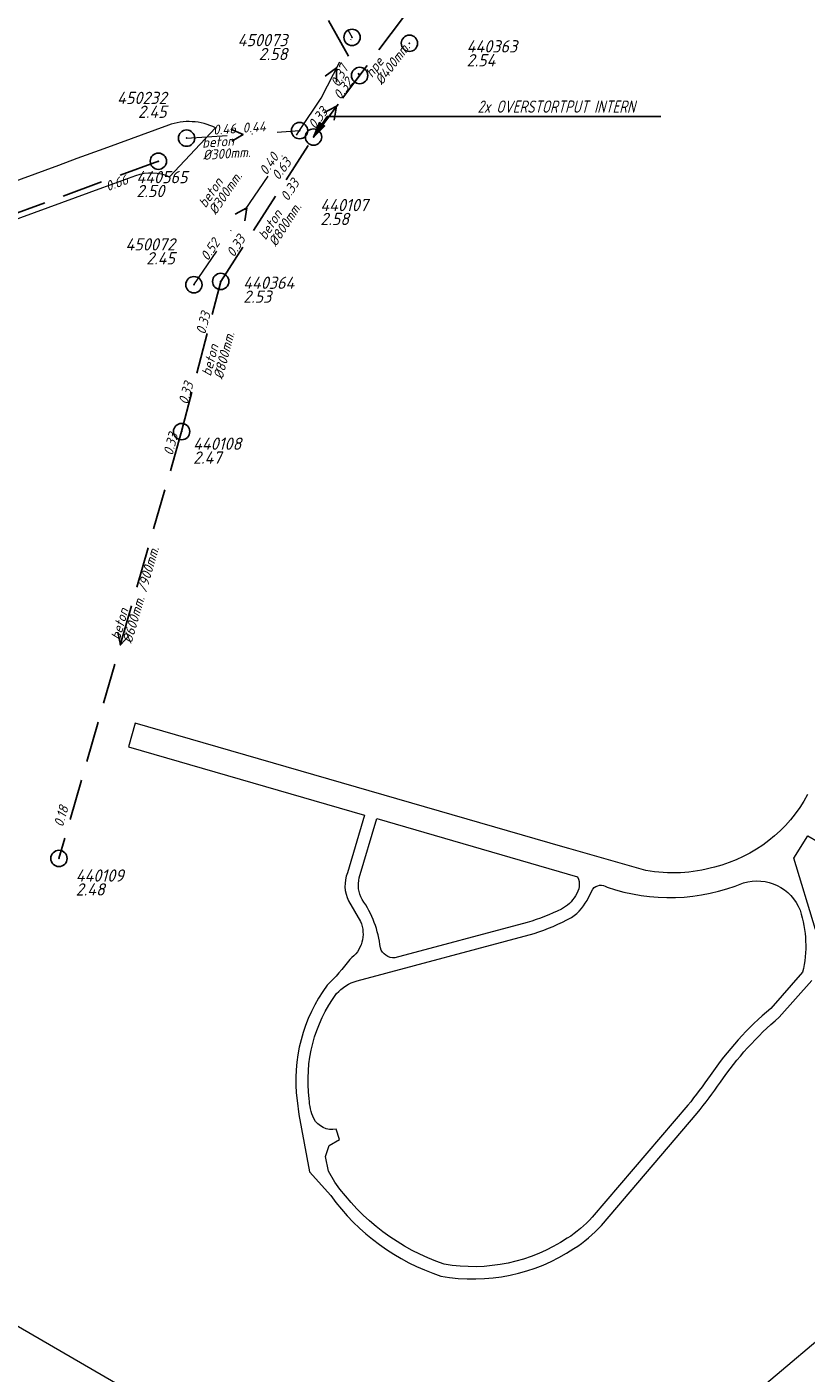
# Model space of a CAD drawing. Extents: x 148869 to 161638, y 453607 to 469810.
# Tile 468 of 656: x 155505 to 155601, y 463579 to 463744. Entities that reach past the tile are written whole.
import ezdxf
from ezdxf.enums import TextEntityAlignment as Align

# ---------------------------------------------------------------- set-up
doc = ezdxf.new("R2010")
doc.units = 0
doc.header["$PDMODE"] = 32
doc.header["$PDSIZE"] = 2
doc.linetypes.add('RI-HWA', pattern=[7.4, 5, -2.4])
doc.linetypes.add('RI-VWA', pattern=[11, 5, -3, 0, -3])
doc.layers.get('0').update_dxf_attribs({"linetype": 'CONTINUOUS'})
for name, color, linetype in [('B-OI-AANPIJLING-niet meenemen', 252, 'CONTINUOUS'), ('B-OI-RI-BIJZONDERDERHEDEN-T18-niet meenemen', 252, 'CONTINUOUS'), ('B-OI-RI-BOB-T18-niet meenemen', 252, 'CONTINUOUS'), ('B-OI-RI-DIAMETER-T18-niet meenemen', 252, 'CONTINUOUS'), ('B-OI-RI-HWA-PUTDEKSELHOOGTE-T25-niet meenemen', 252, 'CONTINUOUS'), ('B-OI-RI-HWA-PUTNUMMER-T25-niet meenemen', 252, 'CONTINUOUS'), ('B-OI-RI-HWA_TRANSPORTLEIDING-G-niet meenemen', 252, 'RI-HWA'), ('B-OI-RI-MATERIAAL-T18-niet meenemen', 252, 'CONTINUOUS'), ('B-OI-RI-STROOMRICHTING-S-niet meenemen', 252, 'CONTINUOUS'), ('B-OI-RI-VWA_PUTDEKSELHOOGTE-T25-niet meenemen', 252, 'CONTINUOUS'), ('gs dwa', 252, 'CONTINUOUS'), ('gs rwa', 252, 'CONTINUOUS')]:
    doc.layers.add(name, color=color, linetype=linetype)
for name, color, linetype, lineweight in [('B-OI-RI-VWA_TRANSPORTLEIDING-G-niet meenemen', 252, 'RI-VWA', 18), ('B-RO-VH-VERHARDING_HALFVERHARDING_GRIND-GV', 251, 'CONTINUOUS', 18), ('B-RO-VH-VERHARDING_STRAATBAKSTEEN-GV', 251, 'CONTINUOUS', 18)]:
    doc.layers.add(name, color=color, linetype=linetype, lineweight=lineweight)
doc.styles.add('iso15', font='ISO.shx', dxfattribs={"oblique": 15})
doc.styles.add('NLCS-ISO-M750_CURSIEF', font='NLCS-ISO.ttf', dxfattribs={"oblique": 15})

# ---------------------------------------------------------------- blocks, each defined once
blk = doc.blocks.new('ACMAP_ANN_TEMPLATE_diam')
at = {"color": 0, "linetype": 'ByBlock', "style": 'iso15', "oblique": 15}
blk.add_attdef('diam', (0.5, -1.3), '', height=1.2, dxfattribs=at)
blk = doc.blocks.new('ACMAP_ANN_TEMPLATE_hoogte')
at = {"color": 0, "linetype": 'ByBlock', "style": 'iso15', "oblique": 15}
blk.add_attdef('h', (7, -1.3), '', height=1.2, dxfattribs=at)
blk = doc.blocks.new('ACMAP_ANN_TEMPLATE_mat')
at = {"color": 0, "linetype": 'ByBlock', "style": 'iso15', "oblique": 15}
blk.add_attdef('mat', (0.5, 0.2), '', height=1.2, dxfattribs=at)
blk = doc.blocks.new('ACMAP_ANN_TEMPLATE_nap-l')
at = {"color": 0, "linetype": 'ByBlock', "style": 'iso15', "oblique": 15}
blk.add_attdef('nap-l', (3.3, 0.2), '', height=1.2, dxfattribs=at)
blk = doc.blocks.new('ACMAP_ANN_TEMPLATE_nap-r')
at = {"color": 0, "linetype": 'ByBlock', "style": 'iso15', "oblique": 15}
blk.add_attdef('nap-r', text='', height=1.2, dxfattribs=at).set_placement((-4.1, 0.2), align=Align.RIGHT)
blk = doc.blocks.new('ACMAP_ANN_TEMPLATE_puth-dwa')
at = {"color": 0, "linetype": 'ByBlock', "style": 'iso15', "oblique": 15}
blk.add_attdef('puth-dwa', text='', height=1.5, dxfattribs=at).set_placement((2.7, 1), align=Align.RIGHT)
blk = doc.blocks.new('ACMAP_ANN_TEMPLATE_putnr-dwa')
at = {"color": 0, "linetype": 'ByBlock', "style": 'iso15', "oblique": 15}
blk.add_attdef('putnr-dwa', text='', height=1.5, dxfattribs=at).set_placement((2.7, 2.7), align=Align.RIGHT)
blk = doc.blocks.new('ACMAP_ANN_TEMPLATE_puth-rwa')
at = {"color": 0, "linetype": 'ByBlock', "style": 'iso15', "oblique": 15}
blk.add_attdef('puth-rwa', (-2.7, -4.4), '', height=1.5, dxfattribs=at)
blk = doc.blocks.new('ACMAP_ANN_TEMPLATE_putnr-rwa')
at = {"color": 0, "linetype": 'ByBlock', "style": 'iso15', "oblique": 15}
blk.add_attdef('putnr-rwa', (-2.7, -2.7), '', height=1.5, dxfattribs=at)

msp = doc.modelspace()

# ---------------------------------------------------------------- linework, layer by layer
at = {"layer": 'B-OI-AANPIJLING-niet meenemen', "flags": 128}
msp.add_lwpolyline([(155540.56, 463730.13), (155541.92, 463731.47), (155541.29, 463731.9), (155540.56, 463730.13), (155541.39, 463731.83), (155541.5, 463731.76), (155540.56, 463730.13), (155541.71, 463731.62), (155541.82, 463731.54), (155540.56, 463730.13), (155542.24, 463732.64), (155583.07, 463732.64)], dxfattribs=at)
at = {"layer": 'B-OI-RI-HWA_TRANSPORTLEIDING-G-niet meenemen'}
for p, q in [((155509.62, 463802.37), (155546.2, 463737.66)), ((155578.2, 463780.3), (155540.56, 463730.13)), ((155540.56, 463730.13), (155546.2, 463737.66)), ((155529.2, 463712.45), (155540.56, 463730.13)), ((155521.58, 463727.17), (155456.1, 463703.17)), ((155524.42, 463694.07), (155529.2, 463712.45)), ((155524.42, 463694.07), (155509.41, 463641.82))]:
    msp.add_line(p, q, dxfattribs=at)
at = {"layer": 'B-OI-RI-STROOMRICHTING-S-niet meenemen'}
for points in [[(155541.99, 463737.57), (155543.39, 463738.61), (155543.38, 463736.86)], [(155541.82, 463733.11), (155543.38, 463733.9), (155543.07, 463732.18)], [(155530.45, 463731.08), (155531.94, 463730.45), (155530.55, 463729.64)], [(155530.98, 463720.7), (155532.39, 463721.48), (155532.16, 463719.89)], [(155516.62, 463669.53), (155516.92, 463667.95), (155518, 463669.13)]]:
    msp.add_lwpolyline(points, dxfattribs=at)
at = {"layer": 'B-OI-RI-VWA_TRANSPORTLEIDING-G-niet meenemen'}
for p, q in [((155512.01, 463801.22), (155545.27, 463742.33)), ((155541.5, 463734.89), (155545.27, 463742.33)), ((155538.85, 463730.91), (155541.5, 463734.89)), ((155525.02, 463729.99), (155538.85, 463730.91)), ((155525.92, 463712.05), (155538.85, 463730.91))]:
    msp.add_line(p, q, dxfattribs=at)
at = {"layer": 'B-RO-VH-VERHARDING_HALFVERHARDING_GRIND-GV', "flags": 128}
for points in [[(155581.23, 463640.34), (155571.79, 463643.03), (155571.05, 463643.24), (155518.74, 463658.38), (155517.93, 463655.49), (155546.8, 463647.13), (155544.72, 463640.06)], [(155546.16, 463639.44), (155548.29, 463646.7)], [(155548.29, 463646.7), (155572.88, 463639.59)], [(155606.66, 463628.85), (155614.39, 463623.81), (155615.04, 463624.83), (155604.72, 463631.39), (155602.01, 463633.14), (155599.32, 463641.85), (155601.07, 463644.6), (155602.3, 463643.85)], [(155574.21, 463637.06), (155574.75, 463638.08)], [(155544.85, 463636.63), (155546.31, 463634.12)], [(155566.72, 463634), (155550.51, 463629.64)], [(155545.89, 463626.83), (155567.55, 463632.64)], [(155600.41, 463627.88), (155596.51, 463623.47)], [(155597.56, 463622.39), (155601.54, 463626.89)], [(155538.55, 463612.21), (155538.75, 463610.46), (155540.05, 463603.46), (155542.66, 463600.56)], [(155586.36, 463611.6), (155574.66, 463597.9)], [(155575.79, 463596.91), (155587.51, 463610.64)], [(155543.17, 463602.21), (155542.41, 463603.53), (155542.03, 463605.33), (155542.49, 463606.69), (155543.73, 463607.42), (155543.32, 463608.68)]]:
    msp.add_lwpolyline(points, dxfattribs=at)
at = {"layer": 'B-RO-VH-VERHARDING_HALFVERHARDING_GRIND-GV'}
for points in [[(155601.03, 463649.66, -0.212469), (155589.63, 463640.76)], [(155589.63, 463640.76, -0.113628), (155581.23, 463640.34)], [(155544.72, 463640.06, 0.219708), (155544.85, 463636.63)], [(155546.51, 463636.81, -0.199507), (155546.16, 463639.44)], [(155572.88, 463639.59, -0.285064), (155572.6, 463637.26)], [(155593.18, 463638.83, -0.39105), (155600.11, 463635.47)], [(155572.6, 463637.26, -0.154312), (155570.89, 463635.63)], [(155574.75, 463638.08, -0.397864), (155576.48, 463638.31)], [(155576.48, 463638.31, 0.183538), (155593.18, 463638.83)], [(155548.74, 463630.88, 0.126603), (155546.51, 463636.81)], [(155570.89, 463635.63, -0.044865), (155566.72, 463634)], [(155572.12, 463634.6, 0.143142), (155574.21, 463637.06)], [(155546.31, 463634.12, -0.35412), (155544.99, 463629.47)], [(155567.55, 463632.64, 0.048127), (155572.12, 463634.6)], [(155600.11, 463635.47, -0.138111), (155600.41, 463627.88)], [(155550.51, 463629.64, -0.334625), (155548.74, 463630.88)], [(155544.99, 463629.47, -0.041239), (155542.23, 463626.29)], [(155542.23, 463626.29, 0.193354), (155538.55, 463612.21)], [(155543.38, 463625.27, -0.143651), (155545.89, 463626.83)], [(155540.04, 463612.4, -0.193829), (155543.38, 463625.27)], [(155596.51, 463623.47, 0.066967), (155589.11, 463615.27)], [(155590.35, 463614.42, -0.067714), (155597.56, 463622.39)], [(155589.11, 463615.27, -0.018265), (155586.36, 463611.6)], [(155587.51, 463610.64, 0.018297), (155590.35, 463614.42)], [(155540.6, 463609.98, -0.105236), (155540.04, 463612.4)], [(155543.32, 463608.68, -0.330558), (155540.6, 463609.98)], [(155556.53, 463592.16, -0.15953), (155543.17, 463602.21)], [(155542.66, 463600.56, 0.158654), (155556.15, 463590.7)], [(155574.66, 463597.9, -0.070517), (155571.61, 463595.33)], [(155572.43, 463594.07, 0.070454), (155575.79, 463596.91)], [(155571.61, 463595.33, -0.193019), (155556.53, 463592.16)], [(155556.15, 463590.7, 0.194143), (155572.43, 463594.07)]]:
    msp.add_lwpolyline(points, format="xyb", dxfattribs=at)
at = {"layer": 'B-RO-VH-VERHARDING_STRAATBAKSTEEN-GV', "flags": 128}
for points in [[(155522.8, 463731.57), (155514.88, 463728.68), (155511.6, 463727.48), (155509.35, 463726.65), (155498.52, 463722.7), (155497.22, 463722.22), (155486.4, 463718.27), (155485.06, 463717.79), (155474.28, 463713.83), (155472.94, 463713.35)], [(155522.94, 463725.26), (155528.58, 463731.26)], [(155472.94, 463713.35), (155462.17, 463709.39), (155461.64, 463709.18), (155463.18, 463705.08), (155463.62, 463705.24), (155486.64, 463713.68), (155487.97, 463714.16), (155514.76, 463723.94), (155518.82, 463725.43)], [(155645.09, 463619.01), (155630.03, 463606.32), (155609.66, 463589.09), (155604.87, 463585.04), (155595.21, 463576.89), (155598.64, 463573.16), (155599.71, 463574.05), (155618.02, 463589.44), (155624.99, 463595.34), (155629.97, 463599.56), (155642.4, 463610), (155647.84, 463614.56)], [(155530.23, 463569.5), (155503.2, 463585.21), (155500.23, 463579.97), (155513.5, 463572.27), (155513.68, 463571.62), (155526.89, 463563.9)]]:
    msp.add_lwpolyline(points, dxfattribs=at)
at = {"layer": 'B-RO-VH-VERHARDING_STRAATBAKSTEEN-GV'}
for points in [[(155528.58, 463731.26, 0.204868), (155522.8, 463731.57)], [(155518.82, 463725.43, -0.203731), (155522.94, 463725.26)]]:
    msp.add_lwpolyline(points, format="xyb", dxfattribs=at)
at = {"layer": 'gs dwa'}
for p in [(155545.27, 463742.33), (155545.27, 463742.33), (155552.3, 463741.6), (155538.85, 463730.91), (155538.85, 463730.91), (155525.02, 463729.99), (155525.02, 463729.99), (155540.56, 463730.13), (155525.92, 463712.05), (155525.92, 463712.05)]:
    msp.add_point(p, dxfattribs=at)
at = {"layer": 'gs rwa'}
for p in [(155546.2, 463737.66), (155540.56, 463730.13), (155521.58, 463727.17), (155529.2, 463712.45), (155524.42, 463694.07), (155509.41, 463641.82)]:
    msp.add_point(p, dxfattribs=at)

# ---------------------------------------------------------------- block references
at = {"layer": 'B-OI-RI-BOB-T18-niet meenemen'}
ref = msp.add_blockref('ACMAP_ANN_TEMPLATE_nap-r', (155546.93, 463742.16), dxfattribs=dict(at, rotation=63.09701516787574))
ref.add_attrib('nap-r', '0.37', dxfattribs={"layer": '0', "color": 0, "linetype": 'ByBlock', "height": 1.2, "rotation": 63.097, "style": 'NLCS-ISO-M750_CURSIEF', "oblique": 15}).set_placement((155544.89, 463738.59), align=Align.RIGHT)
ref = msp.add_blockref('ACMAP_ANN_TEMPLATE_nap-r', (155548.07, 463739.94), dxfattribs=dict(at, rotation=53.18856865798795))
ref.add_attrib('nap-r', '0.32', dxfattribs={"layer": '0', "color": 0, "linetype": 'ByBlock', "height": 1.2, "rotation": 53.1886, "style": 'NLCS-ISO-M750_CURSIEF', "oblique": 15}).set_placement((155545.46, 463736.78), align=Align.RIGHT)
ref = msp.add_blockref('ACMAP_ANN_TEMPLATE_nap-l', (155538.95, 463728.24), dxfattribs=dict(at, rotation=53.18856865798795))
ref.add_attrib('nap-l', '0.33', (155540.76, 463731), dxfattribs={"layer": '0', "color": 0, "linetype": 'ByBlock', "height": 1.2, "rotation": 53.1886, "style": 'NLCS-ISO-M750_CURSIEF', "oblique": 15})
ref = msp.add_blockref('ACMAP_ANN_TEMPLATE_nap-l', (155525.02, 463729.99), dxfattribs=dict(at, rotation=3.789873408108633))
ref.add_attrib('nap-l', '0.46', (155528.3, 463730.41), dxfattribs={"layer": '0', "color": 0, "linetype": 'ByBlock', "height": 1.2, "rotation": 3.7899, "style": 'NLCS-ISO-M750_CURSIEF', "oblique": 15})
ref = msp.add_blockref('ACMAP_ANN_TEMPLATE_nap-r', (155538.85, 463730.91), dxfattribs=dict(at, rotation=3.789873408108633))
ref.add_attrib('nap-r', '0.44', dxfattribs={"layer": '0', "color": 0, "linetype": 'ByBlock', "height": 1.2, "rotation": 3.7899, "style": 'NLCS-ISO-M750_CURSIEF', "oblique": 15}).set_placement((155534.75, 463730.84), align=Align.RIGHT)
ref = msp.add_blockref('ACMAP_ANN_TEMPLATE_nap-r', (155538.85, 463730.91), dxfattribs=dict(at, rotation=55.56632449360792))
ref.add_attrib('nap-r', '0.40', dxfattribs={"layer": '0', "color": 0, "linetype": 'ByBlock', "height": 1.2, "rotation": 55.5663, "style": 'NLCS-ISO-M750_CURSIEF', "oblique": 15}).set_placement((155536.37, 463727.64), align=Align.RIGHT)
ref = msp.add_blockref('ACMAP_ANN_TEMPLATE_nap-r', (155540.56, 463730.13), dxfattribs=dict(at, rotation=53.12096718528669))
ref.add_attrib('nap-r', '0.63', dxfattribs={"layer": '0', "color": 0, "linetype": 'ByBlock', "height": 1.2, "rotation": 53.121, "style": 'NLCS-ISO-M750_CURSIEF', "oblique": 15}).set_placement((155537.94, 463726.97), align=Align.RIGHT)
ref = msp.add_blockref('ACMAP_ANN_TEMPLATE_nap-l', (155512.35, 463722.15), dxfattribs=dict(at, rotation=20.12586524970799))
ref.add_attrib('nap-l', '0.66', (155515.38, 463723.48), dxfattribs={"layer": '0', "color": 0, "linetype": 'ByBlock', "height": 1.2, "rotation": 20.1259, "style": 'NLCS-ISO-M750_CURSIEF', "oblique": 15})
ref = msp.add_blockref('ACMAP_ANN_TEMPLATE_nap-r', (155541.28, 463727.83), dxfattribs=dict(at, rotation=57.28705479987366))
ref.add_attrib('nap-r', '0.33', dxfattribs={"layer": '0', "color": 0, "linetype": 'ByBlock', "height": 1.2, "rotation": 57.2871, "style": 'NLCS-ISO-M750_CURSIEF', "oblique": 15}).set_placement((155538.9, 463724.49), align=Align.RIGHT)
ref = msp.add_blockref('ACMAP_ANN_TEMPLATE_nap-l', (155525.92, 463712.05), dxfattribs=dict(at, rotation=55.56632449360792))
ref.add_attrib('nap-l', '0.52', (155527.62, 463714.88), dxfattribs={"layer": '0', "color": 0, "linetype": 'ByBlock', "height": 1.2, "rotation": 55.5663, "style": 'NLCS-ISO-M750_CURSIEF', "oblique": 15})
ref = msp.add_blockref('ACMAP_ANN_TEMPLATE_nap-l', (155529.2, 463712.45), dxfattribs=dict(at, rotation=57.28705479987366))
ref.add_attrib('nap-l', '0.33', (155530.82, 463715.33), dxfattribs={"layer": '0', "color": 0, "linetype": 'ByBlock', "height": 1.2, "rotation": 57.2871, "style": 'NLCS-ISO-M750_CURSIEF', "oblique": 15})
ref = msp.add_blockref('ACMAP_ANN_TEMPLATE_nap-r', (155529.2, 463712.45), dxfattribs=dict(at, rotation=75.41060134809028))
ref.add_attrib('nap-r', '0.33', dxfattribs={"layer": '0', "color": 0, "linetype": 'ByBlock', "height": 1.2, "rotation": 75.4106, "style": 'NLCS-ISO-M750_CURSIEF', "oblique": 15}).set_placement((155527.98, 463708.53), align=Align.RIGHT)
ref = msp.add_blockref('ACMAP_ANN_TEMPLATE_nap-l', (155524.42, 463694.07), dxfattribs=dict(at, rotation=73.97208503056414))
ref.add_attrib('nap-l', '0.33', (155525.14, 463697.3), dxfattribs={"layer": '0', "color": 0, "linetype": 'ByBlock', "height": 1.2, "rotation": 73.9721, "style": 'NLCS-ISO-M750_CURSIEF', "oblique": 15})
ref = msp.add_blockref('ACMAP_ANN_TEMPLATE_nap-l', (155522.67, 463687.83), dxfattribs=dict(at, rotation=75.41060134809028))
ref.add_attrib('nap-l', '0.33', (155523.31, 463691.07), dxfattribs={"layer": '0', "color": 0, "linetype": 'ByBlock', "height": 1.2, "rotation": 75.4106, "style": 'NLCS-ISO-M750_CURSIEF', "oblique": 15})
ref = msp.add_blockref('ACMAP_ANN_TEMPLATE_nap-r', (155511.92, 463651.94), dxfattribs=dict(at, rotation=73.97208503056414))
ref.add_attrib('nap-r', '0.18', dxfattribs={"layer": '0', "color": 0, "linetype": 'ByBlock', "height": 1.2, "rotation": 73.9721, "style": 'NLCS-ISO-M750_CURSIEF', "oblique": 15}).set_placement((155510.6, 463648.05), align=Align.RIGHT)
at = {"layer": 'B-OI-RI-DIAMETER-T18-niet meenemen'}
ref = msp.add_blockref('ACMAP_ANN_TEMPLATE_diam', (155547.59, 463736.79), dxfattribs=dict(at, rotation=53.18856865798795))
ref.add_attrib('diam', '%%c400mm.', (155548.93, 463736.41), dxfattribs={"layer": '0', "color": 0, "linetype": 'ByBlock', "height": 1.2, "rotation": 53.1886, "style": 'NLCS-ISO-M750_CURSIEF', "oblique": 15})
ref = msp.add_blockref('ACMAP_ANN_TEMPLATE_diam', (155526.46, 463728.59), dxfattribs=dict(at, rotation=3.789873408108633))
ref.add_attrib('diam', '%%c300mm.', (155527.05, 463727.32), dxfattribs={"layer": '0', "color": 0, "linetype": 'ByBlock', "height": 1.2, "rotation": 3.7899, "style": 'NLCS-ISO-M750_CURSIEF', "oblique": 15})
ref = msp.add_blockref('ACMAP_ANN_TEMPLATE_diam', (155527.24, 463720.84), dxfattribs=dict(at, rotation=55.56632449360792))
ref.add_attrib('diam', '%%c300mm.', (155528.59, 463720.52), dxfattribs={"layer": '0', "color": 0, "linetype": 'ByBlock', "height": 1.2, "rotation": 55.5663, "style": 'NLCS-ISO-M750_CURSIEF', "oblique": 15})
ref = msp.add_blockref('ACMAP_ANN_TEMPLATE_diam', (155534.58, 463716.91), dxfattribs=dict(at, rotation=57.28705479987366))
ref.add_attrib('diam', '%%c800mm.', (155535.95, 463716.63), dxfattribs={"layer": '0', "color": 0, "linetype": 'ByBlock', "height": 1.2, "rotation": 57.2871, "style": 'NLCS-ISO-M750_CURSIEF', "oblique": 15})
ref = msp.add_blockref('ACMAP_ANN_TEMPLATE_diam', (155528.05, 463700.24), dxfattribs=dict(at, rotation=75.41060134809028))
ref.add_attrib('diam', '%%c800mm.', (155529.43, 463700.4), dxfattribs={"layer": '0', "color": 0, "linetype": 'ByBlock', "height": 1.2, "rotation": 75.4106, "style": 'NLCS-ISO-M750_CURSIEF', "oblique": 15})
ref = msp.add_blockref('ACMAP_ANN_TEMPLATE_hoogte', (155516.92, 463667.95), dxfattribs=dict(at, rotation=73.97208503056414))
ref.add_attrib('h', '/900mm.', (155520.1, 463674.31), dxfattribs={"layer": '0', "color": 0, "linetype": 'ByBlock', "height": 1.2, "rotation": 73.9721, "style": 'NLCS-ISO-M750_CURSIEF', "oblique": 15})
ref = msp.add_blockref('ACMAP_ANN_TEMPLATE_diam', (155516.92, 463667.95), dxfattribs=dict(at, rotation=73.97208503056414))
ref.add_attrib('diam', '%%c600mm.', (155518.3, 463668.07), dxfattribs={"layer": '0', "color": 0, "linetype": 'ByBlock', "height": 1.2, "rotation": 73.9721, "style": 'NLCS-ISO-M750_CURSIEF', "oblique": 15})
at = {"layer": 'B-OI-RI-HWA-PUTDEKSELHOOGTE-T25-niet meenemen'}
ref = msp.add_blockref('ACMAP_ANN_TEMPLATE_puth-rwa', (155562, 463743.18), dxfattribs=at)
ref.add_attrib('puth-rwa', '2.54', (155559.3, 463738.78), dxfattribs={"layer": '0', "color": 0, "linetype": 'ByBlock', "height": 1.5, "style": 'NLCS-ISO-M750_CURSIEF', "oblique": 15})
ref = msp.add_blockref('ACMAP_ANN_TEMPLATE_puth-rwa', (155521.58, 463727.17), dxfattribs=at)
ref.add_attrib('puth-rwa', '2.50', (155518.88, 463722.77), dxfattribs={"layer": '0', "color": 0, "linetype": 'ByBlock', "height": 1.5, "style": 'NLCS-ISO-M750_CURSIEF', "oblique": 15})
ref = msp.add_blockref('ACMAP_ANN_TEMPLATE_puth-rwa', (155544.09, 463723.75), dxfattribs=at)
ref.add_attrib('puth-rwa', '2.58', (155541.39, 463719.35), dxfattribs={"layer": '0', "color": 0, "linetype": 'ByBlock', "height": 1.5, "style": 'NLCS-ISO-M750_CURSIEF', "oblique": 15})
ref = msp.add_blockref('ACMAP_ANN_TEMPLATE_puth-rwa', (155534.65, 463714.24), dxfattribs=at)
ref.add_attrib('puth-rwa', '2.53', (155531.95, 463709.84), dxfattribs={"layer": '0', "color": 0, "linetype": 'ByBlock', "height": 1.5, "style": 'NLCS-ISO-M750_CURSIEF', "oblique": 15})
ref = msp.add_blockref('ACMAP_ANN_TEMPLATE_puth-rwa', (155528.52, 463694.54), dxfattribs=at)
ref.add_attrib('puth-rwa', '2.47', (155525.82, 463690.14), dxfattribs={"layer": '0', "color": 0, "linetype": 'ByBlock', "height": 1.5, "style": 'NLCS-ISO-M750_CURSIEF', "oblique": 15})
ref = msp.add_blockref('ACMAP_ANN_TEMPLATE_puth-rwa', (155514.16, 463641.68), dxfattribs=at)
ref.add_attrib('puth-rwa', '2.48', (155511.46, 463637.28), dxfattribs={"layer": '0', "color": 0, "linetype": 'ByBlock', "height": 1.5, "style": 'NLCS-ISO-M750_CURSIEF', "oblique": 15})
at = {"layer": 'B-OI-RI-HWA-PUTNUMMER-T25-niet meenemen'}
ref = msp.add_blockref('ACMAP_ANN_TEMPLATE_putnr-rwa', (155562, 463743.18), dxfattribs=at)
ref.add_attrib('putnr-rwa', '440363', (155559.3, 463740.48), dxfattribs={"layer": '0', "color": 0, "linetype": 'ByBlock', "height": 1.5, "style": 'NLCS-ISO-M750_CURSIEF', "oblique": 15})
ref = msp.add_blockref('ACMAP_ANN_TEMPLATE_putnr-rwa', (155521.58, 463727.17), dxfattribs=at)
ref.add_attrib('putnr-rwa', '440565', (155518.88, 463724.47), dxfattribs={"layer": '0', "color": 0, "linetype": 'ByBlock', "height": 1.5, "style": 'NLCS-ISO-M750_CURSIEF', "oblique": 15})
ref = msp.add_blockref('ACMAP_ANN_TEMPLATE_putnr-rwa', (155544.09, 463723.75), dxfattribs=at)
ref.add_attrib('putnr-rwa', '440107', (155541.39, 463721.05), dxfattribs={"layer": '0', "color": 0, "linetype": 'ByBlock', "height": 1.5, "style": 'NLCS-ISO-M750_CURSIEF', "oblique": 15})
ref = msp.add_blockref('ACMAP_ANN_TEMPLATE_putnr-rwa', (155534.65, 463714.24), dxfattribs=at)
ref.add_attrib('putnr-rwa', '440364', (155531.95, 463711.54), dxfattribs={"layer": '0', "color": 0, "linetype": 'ByBlock', "height": 1.5, "style": 'NLCS-ISO-M750_CURSIEF', "oblique": 15})
ref = msp.add_blockref('ACMAP_ANN_TEMPLATE_putnr-rwa', (155528.52, 463694.54), dxfattribs=at)
ref.add_attrib('putnr-rwa', '440108', (155525.82, 463691.84), dxfattribs={"layer": '0', "color": 0, "linetype": 'ByBlock', "height": 1.5, "style": 'NLCS-ISO-M750_CURSIEF', "oblique": 15})
ref = msp.add_blockref('ACMAP_ANN_TEMPLATE_putnr-rwa', (155514.16, 463641.68), dxfattribs=at)
ref.add_attrib('putnr-rwa', '440109', (155511.46, 463638.98), dxfattribs={"layer": '0', "color": 0, "linetype": 'ByBlock', "height": 1.5, "style": 'NLCS-ISO-M750_CURSIEF', "oblique": 15})
at = {"layer": 'B-OI-RI-MATERIAAL-T18-niet meenemen'}
ref = msp.add_blockref('ACMAP_ANN_TEMPLATE_mat', (155547.59, 463736.79), dxfattribs=dict(at, rotation=53.18856865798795))
ref.add_attrib('mat', 'hpe', (155547.73, 463737.31), dxfattribs={"layer": '0', "color": 0, "linetype": 'ByBlock', "height": 1.2, "rotation": 53.1886, "style": 'NLCS-ISO-M750_CURSIEF', "oblique": 15})
ref = msp.add_blockref('ACMAP_ANN_TEMPLATE_mat', (155526.46, 463728.59), dxfattribs=dict(at, rotation=3.789873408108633))
ref.add_attrib('mat', 'beton', (155526.95, 463728.82), dxfattribs={"layer": '0', "color": 0, "linetype": 'ByBlock', "height": 1.2, "rotation": 3.7899, "style": 'NLCS-ISO-M750_CURSIEF', "oblique": 15})
ref = msp.add_blockref('ACMAP_ANN_TEMPLATE_mat', (155527.24, 463720.84), dxfattribs=dict(at, rotation=55.56632449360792))
ref.add_attrib('mat', 'beton', (155527.35, 463721.37), dxfattribs={"layer": '0', "color": 0, "linetype": 'ByBlock', "height": 1.2, "rotation": 55.5663, "style": 'NLCS-ISO-M750_CURSIEF', "oblique": 15})
ref = msp.add_blockref('ACMAP_ANN_TEMPLATE_mat', (155534.58, 463716.91), dxfattribs=dict(at, rotation=57.28705479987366))
ref.add_attrib('mat', 'beton', (155534.69, 463717.44), dxfattribs={"layer": '0', "color": 0, "linetype": 'ByBlock', "height": 1.2, "rotation": 57.2871, "style": 'NLCS-ISO-M750_CURSIEF', "oblique": 15})
ref = msp.add_blockref('ACMAP_ANN_TEMPLATE_mat', (155528.05, 463700.24), dxfattribs=dict(at, rotation=75.41060134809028))
ref.add_attrib('mat', 'beton', (155527.98, 463700.78), dxfattribs={"layer": '0', "color": 0, "linetype": 'ByBlock', "height": 1.2, "rotation": 75.4106, "style": 'NLCS-ISO-M750_CURSIEF', "oblique": 15})
ref = msp.add_blockref('ACMAP_ANN_TEMPLATE_mat', (155516.92, 463667.95), dxfattribs=dict(at, rotation=73.97208503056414))
ref.add_attrib('mat', 'beton', (155516.86, 463668.48), dxfattribs={"layer": '0', "color": 0, "linetype": 'ByBlock', "height": 1.2, "rotation": 73.9721, "style": 'NLCS-ISO-M750_CURSIEF', "oblique": 15})
at = {"layer": 'B-OI-RI-VWA_PUTDEKSELHOOGTE-T25-niet meenemen'}
ref = msp.add_blockref('ACMAP_ANN_TEMPLATE_putnr-dwa', (155534.66, 463738.54), dxfattribs=at)
ref.add_attrib('putnr-dwa', '450073', dxfattribs={"layer": '0', "color": 0, "linetype": 'ByBlock', "height": 1.5, "style": 'NLCS-ISO-M750_CURSIEF', "oblique": 15}).set_placement((155537.36, 463741.24), align=Align.RIGHT)
ref = msp.add_blockref('ACMAP_ANN_TEMPLATE_puth-dwa', (155534.66, 463738.54), dxfattribs=at)
ref.add_attrib('puth-dwa', '2.58', dxfattribs={"layer": '0', "color": 0, "linetype": 'ByBlock', "height": 1.5, "style": 'NLCS-ISO-M750_CURSIEF', "oblique": 15}).set_placement((155537.36, 463739.54), align=Align.RIGHT)
ref = msp.add_blockref('ACMAP_ANN_TEMPLATE_putnr-dwa', (155519.88, 463731.47), dxfattribs=at)
ref.add_attrib('putnr-dwa', '450232', dxfattribs={"layer": '0', "color": 0, "linetype": 'ByBlock', "height": 1.5, "style": 'NLCS-ISO-M750_CURSIEF', "oblique": 15}).set_placement((155522.58, 463734.17), align=Align.RIGHT)
ref = msp.add_blockref('ACMAP_ANN_TEMPLATE_puth-dwa', (155519.88, 463731.47), dxfattribs=at)
ref.add_attrib('puth-dwa', '2.45', dxfattribs={"layer": '0', "color": 0, "linetype": 'ByBlock', "height": 1.5, "style": 'NLCS-ISO-M750_CURSIEF', "oblique": 15}).set_placement((155522.58, 463732.47), align=Align.RIGHT)
ref = msp.add_blockref('ACMAP_ANN_TEMPLATE_putnr-dwa', (155520.9, 463713.54), dxfattribs=at)
ref.add_attrib('putnr-dwa', '450072', dxfattribs={"layer": '0', "color": 0, "linetype": 'ByBlock', "height": 1.5, "style": 'NLCS-ISO-M750_CURSIEF', "oblique": 15}).set_placement((155523.6, 463716.24), align=Align.RIGHT)
ref = msp.add_blockref('ACMAP_ANN_TEMPLATE_puth-dwa', (155520.9, 463713.54), dxfattribs=at)
ref.add_attrib('puth-dwa', '2.45', dxfattribs={"layer": '0', "color": 0, "linetype": 'ByBlock', "height": 1.5, "style": 'NLCS-ISO-M750_CURSIEF', "oblique": 15}).set_placement((155523.6, 463714.54), align=Align.RIGHT)

# ---------------------------------------------------------------- texts
at = {"layer": 'B-OI-RI-BIJZONDERDERHEDEN-T18-niet meenemen', "style": 'NLCS-ISO-M750_CURSIEF', "oblique": 15, "width": 0.8}
msp.add_text('2x OVERSTORTPUT INTERN', height=1.5, dxfattribs=at).set_placement((155560.63, 463733.1))

doc.saveas('drawing.dxf')
